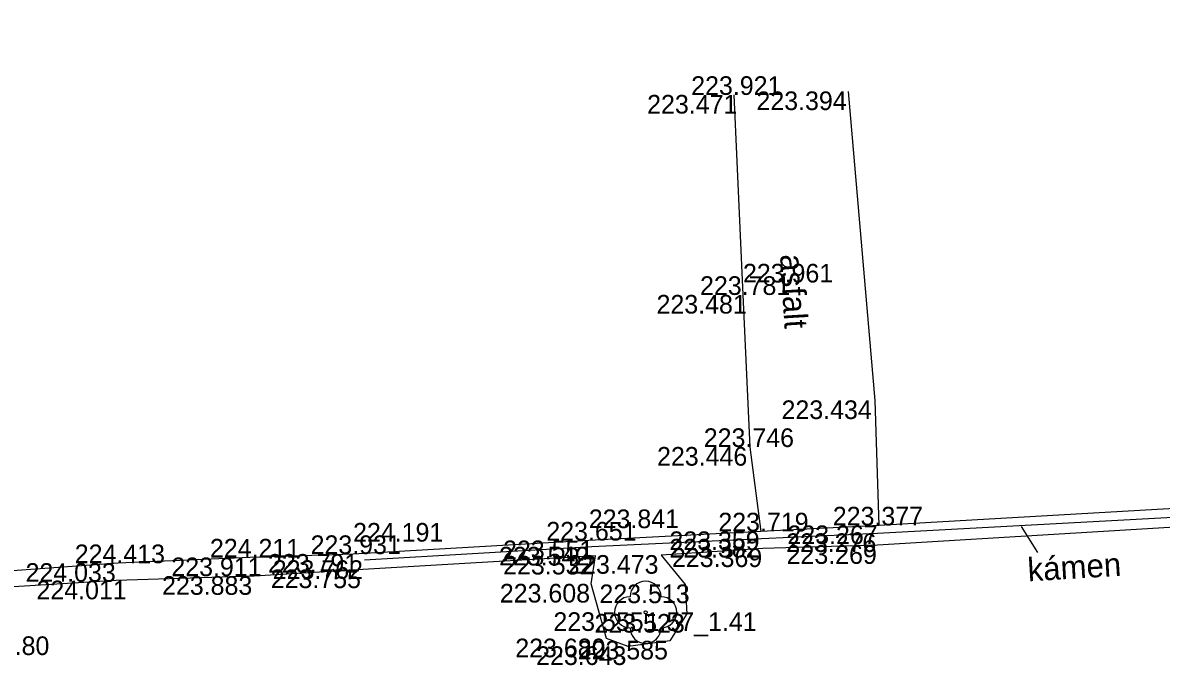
# Model space of a CAD drawing. Extents: x -599516 to -599132, y -1163668 to -1163119.
# Drawn here: x -599343.03 to -599324.73, y -1163300.12 to -1163289.78 of the extents above; entities that cross this region are included whole.
import ezdxf

# ---------------------------------------------------------------- set-up
doc = ezdxf.new("R2010")
doc.units = 0
for name, color, linetype in [('Bod-oznac1', 7, 'Continuous'), ('Bod-oznac2', 7, 'Continuous'), ('Bod-oznac3', 7, 'Continuous'), ('Bod-vyska1', 7, 'Continuous'), ('Bod-vyska2', 7, 'Continuous'), ('Bod-vyska3', 7, 'Continuous'), ('Z_cela-hrobu-dolni-linie', 7, 'Continuous'), ('Z_cela-hrobu-horni-linie', 7, 'Continuous'), ('Z_chodnik', 7, 'Continuous'), ('Z_komunikace', 7, 'Continuous'), ('Z_obvod-kmene-spodek-ve-vysce1_2m', 7, 'Continuous'), ('Z_popis-budov-povrchu', 7, 'Continuous'), ('Z_stromy-kere', 7, 'Continuous'), ('Z_vol-lin-odkazova-cara', 7, 'Continuous'), ('Z_zpevnene-plochy', 7, 'Continuous')]:
    doc.layers.add(name, color=color, linetype=linetype)

msp = doc.modelspace()

# ---------------------------------------------------------------- linework, layer by layer
at = {"layer": 'Bod-oznac1'}
for p, q in [((-599331.598, -1163290.945), (-599331.598, -1163290.945)), ((-599329.75, -1163290.889), (-599329.75, -1163290.889)), ((-599331.449, -1163294.163), (-599331.449, -1163294.163)), ((-599329.325, -1163295.86), (-599329.325, -1163295.86)), ((-599331.337, -1163296.61), (-599331.337, -1163296.61)), ((-599329.262, -1163297.872), (-599329.262, -1163297.872)), ((-599331.161, -1163297.968), (-599331.161, -1163297.968)), ((-599331.15, -1163298.088), (-599331.15, -1163298.088)), ((-599329.284, -1163297.999), (-599329.284, -1163297.999)), ((-599333.927, -1163298.115), (-599333.927, -1163298.115)), ((-599333.877, -1163298.216), (-599333.877, -1163298.216)), ((-599331.131, -1163298.241), (-599331.131, -1163298.241)), ((-599329.288, -1163298.19), (-599329.288, -1163298.19)), ((-599339.375, -1163298.388), (-599339.375, -1163298.388)), ((-599337.716, -1163298.332), (-599337.716, -1163298.332)), ((-599337.535, -1163298.432), (-599337.535, -1163298.432)), ((-599333.822, -1163298.361), (-599333.822, -1163298.361)), ((-599332.762, -1163298.349), (-599332.762, -1163298.349)), ((-599341.49, -1163298.479), (-599341.49, -1163298.479)), ((-599337.557, -1163298.58), (-599337.557, -1163298.58)), ((-599341.522, -1163298.76), (-599341.522, -1163298.76)), ((-599339.305, -1163298.688), (-599339.305, -1163298.688)), ((-599333.889, -1163298.812), (-599333.889, -1163298.812)), ((-599332.378, -1163298.822), (-599332.378, -1163298.822)), ((-599333.014, -1163299.269), (-599333.014, -1163299.269)), ((-599332.353, -1163299.296), (-599332.353, -1163299.296)), ((-599333.641, -1163299.693), (-599333.641, -1163299.693)), ((-599332.623, -1163299.728), (-599332.623, -1163299.728)), ((-599333.292, -1163299.817), (-599333.292, -1163299.817))]:
    msp.add_line(p, q, dxfattribs=at)
at = {"layer": 'Bod-oznac2'}
for p, q in [((-599331.598, -1163290.945), (-599331.598, -1163290.945)), ((-599331.449, -1163294.163), (-599331.449, -1163294.163)), ((-599331.337, -1163296.61), (-599331.337, -1163296.61)), ((-599329.262, -1163297.872), (-599329.262, -1163297.872)), ((-599331.161, -1163297.968), (-599331.161, -1163297.968)), ((-599333.927, -1163298.115), (-599333.927, -1163298.115)), ((-599339.375, -1163298.388), (-599339.375, -1163298.388)), ((-599337.716, -1163298.332), (-599337.716, -1163298.332)), ((-599341.49, -1163298.479), (-599341.49, -1163298.479))]:
    msp.add_line(p, q, dxfattribs=at)
at = {"layer": 'Bod-oznac3'}
for p, q in [((-599331.449, -1163294.163), (-599331.449, -1163294.163)), ((-599333.927, -1163298.115), (-599333.927, -1163298.115)), ((-599337.716, -1163298.332), (-599337.716, -1163298.332))]:
    msp.add_line(p, q, dxfattribs=at)
at = {"layer": 'Z_cela-hrobu-dolni-linie'}
for points in [[(-599309.437, -1163296.904), (-599310.351, -1163296.922), (-599311.071, -1163296.922), (-599312.032, -1163296.954), (-599314.623, -1163297.095), (-599318.67, -1163297.318), (-599322.646, -1163297.492), (-599329.262, -1163297.872)], [(-599331.161, -1163297.968), (-599333.927, -1163298.115), (-599337.716, -1163298.332)], [(-599337.716, -1163298.332), (-599339.375, -1163298.388), (-599341.49, -1163298.479), (-599344.524, -1163298.699), (-599346.144, -1163298.805), (-599346.976, -1163298.831), (-599348.575, -1163298.967), (-599348.862, -1163298.988), (-599351.241, -1163299.062)]]:
    msp.add_lwpolyline(points, dxfattribs=at)
at = {"layer": 'Z_cela-hrobu-horni-linie'}
for points in [[(-599309.848, -1163289.784), (-599309.397, -1163295.83), (-599309.437, -1163296.904), (-599310.351, -1163296.922), (-599310.351, -1163296.922), (-599311.071, -1163296.922), (-599311.071, -1163296.922), (-599312.032, -1163296.954), (-599312.032, -1163296.954), (-599314.623, -1163297.095), (-599314.623, -1163297.095), (-599318.67, -1163297.318), (-599318.67, -1163297.318), (-599322.646, -1163297.492), (-599322.646, -1163297.492), (-599329.262, -1163297.872), (-599329.325, -1163295.86)], [(-599331.598, -1163290.945), (-599331.449, -1163294.163), (-599331.449, -1163294.163), (-599331.337, -1163296.61), (-599331.161, -1163297.968), (-599333.927, -1163298.115), (-599333.927, -1163298.115), (-599337.716, -1163298.332), (-599337.716, -1163298.332), (-599339.375, -1163298.388), (-599339.375, -1163298.388), (-599341.49, -1163298.479), (-599341.49, -1163298.479), (-599344.524, -1163298.699), (-599344.524, -1163298.699), (-599346.144, -1163298.805), (-599346.144, -1163298.805), (-599346.976, -1163298.831), (-599346.976, -1163298.831), (-599348.575, -1163298.967), (-599348.575, -1163298.967), (-599348.862, -1163298.988), (-599351.241, -1163299.062), (-599351.443, -1163295.747)]]:
    msp.add_lwpolyline(points, dxfattribs=at)
at = {"layer": 'Z_chodnik'}
msp.add_line((-599329.262, -1163297.872), (-599331.161, -1163297.968), dxfattribs=at)
for points in [[(-599331.598, -1163290.945), (-599331.449, -1163294.163), (-599331.337, -1163296.61), (-599331.161, -1163297.968)], [(-599329.262, -1163297.872), (-599329.325, -1163295.86), (-599329.75, -1163290.889)]]:
    msp.add_lwpolyline(points, dxfattribs=at)
at = {"layer": 'Z_komunikace'}
for points in [[(-599322.911, -1163297.803), (-599329.288, -1163298.19), (-599331.131, -1163298.241), (-599332.762, -1163298.349), (-599332.378, -1163298.822), (-599332.353, -1163299.296), (-599332.623, -1163299.728), (-599333.292, -1163299.817), (-599333.641, -1163299.693), (-599333.889, -1163298.812), (-599333.822, -1163298.361), (-599337.557, -1163298.58)], [(-599337.557, -1163298.58), (-599339.305, -1163298.688), (-599341.522, -1163298.76), (-599343.698, -1163298.893)]]:
    msp.add_lwpolyline(points, dxfattribs=at)
at = {"layer": 'Z_stromy-kere'}
msp.add_circle((-599333.014, -1163299.269), 0.025, dxfattribs=at)
for centre, start, end in [((-599333.014, -1163299.019), 0, 180), ((-599333.264, -1163299.269), 90, 270), ((-599332.764, -1163299.269), 270, 90), ((-599333.014, -1163299.519), 180, 0)]:
    msp.add_arc(centre, 0.25, start, end, dxfattribs=at)
at = {"layer": 'Z_vol-lin-odkazova-cara'}
msp.add_line((-599326.976, -1163297.887), (-599326.714, -1163298.309), dxfattribs=at)
at = {"layer": 'Z_zpevnene-plochy'}
msp.add_lwpolyline([(-599309.437, -1163296.904), (-599309.546, -1163296.97), (-599311.022, -1163297.039), (-599312.232, -1163297.075), (-599314.613, -1163297.228), (-599318.65, -1163297.407), (-599323.049, -1163297.662), (-599329.284, -1163297.999), (-599331.15, -1163298.088), (-599333.877, -1163298.216), (-599337.535, -1163298.432)], dxfattribs=at)

# ---------------------------------------------------------------- texts
at = {"layer": 'Bod-vyska1'}
for s, p in [('223.471', (-599332.989, -1163291.245)), ('223.394', (-599331.232, -1163291.189)), ('223.481', (-599332.838, -1163294.463)), ('223.434', (-599330.829, -1163296.16)), ('223.446', (-599332.83, -1163296.91)), ('223.267', (-599330.734, -1163298.172)), ('223.359', (-599332.631, -1163298.268)), ('223.382', (-599332.632, -1163298.388)), ('223.276', (-599330.756, -1163298.299)), ('223.542', (-599335.37, -1163298.516)), ('223.551', (-599335.305, -1163298.415)), ('223.369', (-599332.59, -1163298.541)), ('223.269', (-599330.747, -1163298.49)), ('224.033', (-599342.981, -1163298.779)), ('223.911', (-599340.637, -1163298.688)), ('223.791', (-599339.084, -1163298.632)), ('223.762', (-599339.007, -1163298.732)), ('223.532', (-599335.304, -1163298.661)), ('223.473', (-599334.257, -1163298.649)), ('223.755', (-599339.04, -1163298.88)), ('224.011', (-599342.805, -1163299.06)), ('223.883', (-599340.787, -1163298.988)), ('223.608', (-599335.357, -1163299.112)), ('223.513', (-599333.756, -1163299.122)), ('223.555', (-599334.496, -1163299.569)), ('223.523', (-599333.835, -1163299.596)), ('223.680', (-599335.109, -1163299.993)), ('223.585', (-599334.105, -1163300.028)), ('223.643', (-599334.773, -1163300.117))]:
    msp.add_text(s, height=0.3, dxfattribs=at).set_placement(p)
at = {"layer": 'Bod-vyska2'}
for s, p in [('223.921', (-599332.281, -1163290.945)), ('223.781', (-599332.139, -1163294.163)), ('223.746', (-599332.079, -1163296.61)), ('223.719', (-599331.845, -1163297.968)), ('223.377', (-599330.005, -1163297.872)), ('223.651', (-599334.61, -1163298.115)), ('224.211', (-599340.017, -1163298.388)), ('223.931', (-599338.399, -1163298.332)), ('224.413', (-599342.19, -1163298.479))]:
    msp.add_text(s, height=0.3, dxfattribs=at).set_placement(p)
at = {"layer": 'Bod-vyska3'}
for s, p in [('223.961', (-599331.449, -1163293.963)), ('223.841', (-599333.927, -1163297.915)), ('224.191', (-599337.716, -1163298.132))]:
    msp.add_text(s, height=0.3, dxfattribs=at).set_placement(p)
at = {"layer": 'Z_obvod-kmene-spodek-ve-vysce1_2m'}
for s, p in [('1.57_1.41', (-599333.014, -1163299.569)), ('0.94_0.80', (-599344.383, -1163299.957))]:
    msp.add_text(s, height=0.3, dxfattribs=at).set_placement(p)
at = {"layer": 'Z_popis-budov-povrchu'}
for s, rotation, p in [('asfalt', 273.4503, (-599330.852, -1163293.517)), ('kámen', 3.4503, (-599326.863, -1163298.772))]:
    msp.add_text(s, height=0.375, rotation=rotation, dxfattribs=at).set_placement(p)

doc.saveas('drawing.dxf')
